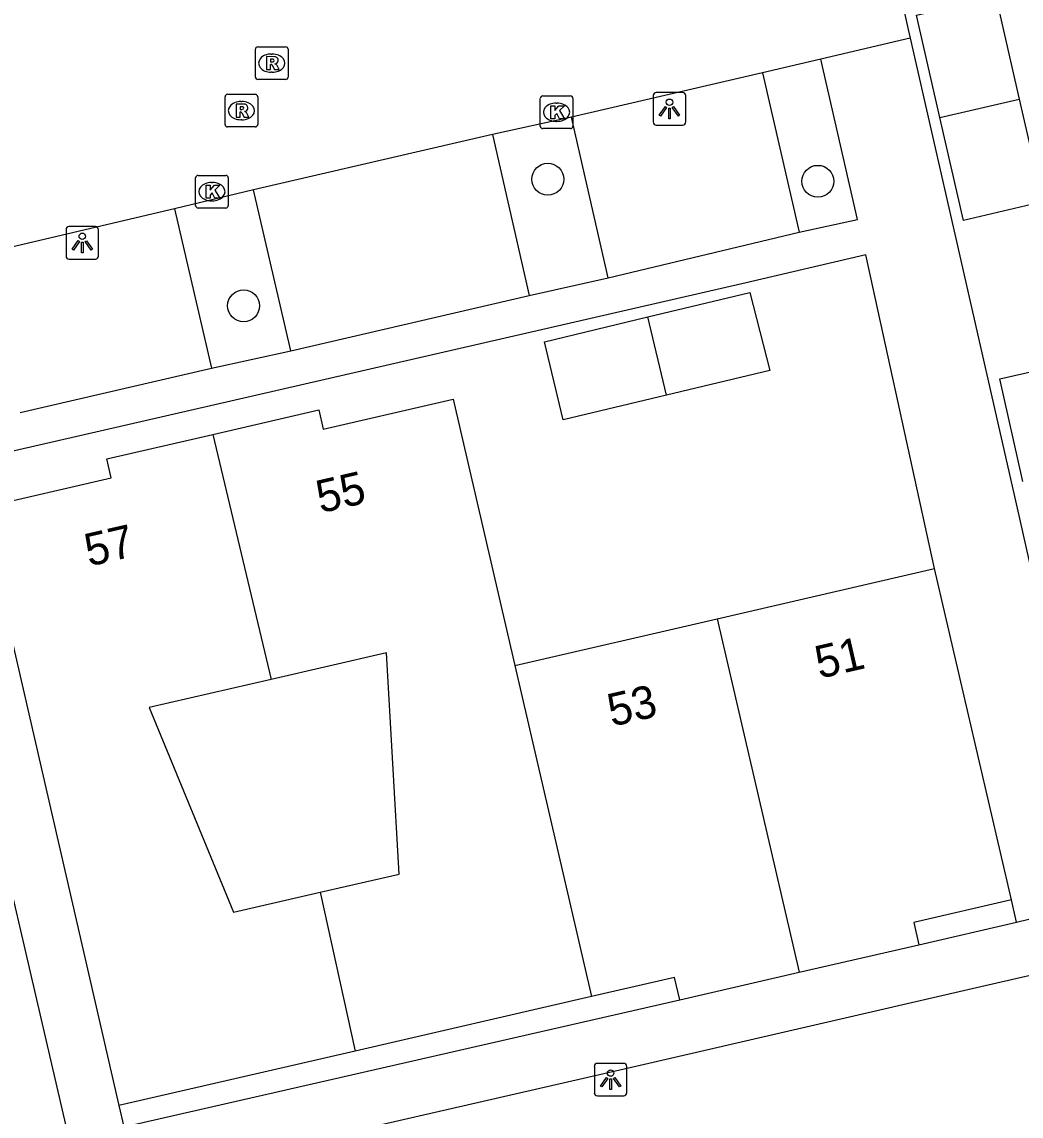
# Model space of a CAD drawing. Extents: x 156414 to 157775, y 382335 to 383765.
# Drawn here: x 157322.06 to 157352.68, y 382919.7 to 382953.24 of the extents above; entities that cross this region are included whole.
import ezdxf

# ---------------------------------------------------------------- set-up
doc = ezdxf.new("R2010")
doc.units = 0
for name, color, linetype in [('IMGEO_Boom', 7, 'Continuous'), ('IMGEO_Kolk', 7, 'Continuous'), ('IMGEO_Lichtpunt', 7, 'Continuous'), ('IMGEO_Pand', 7, 'Continuous'), ('IMGEO_Pand_nummerreeks', 7, 'Continuous'), ('IMGEO_Parkeervlak_open', 7, 'Continuous'), ('IMGEO_Rijbaan_lokaal_open', 7, 'Continuous'), ('IMGEO_Rioolput', 7, 'Continuous'), ('IMGEO_Voetpad_open', 7, 'Continuous')]:
    doc.layers.add(name, color=color, linetype=linetype)

msp = doc.modelspace()

# ---------------------------------------------------------------- linework, layer by layer
at = {"layer": 'IMGEO_Boom'}
for centre in [(157338.174, 382948.418), (157346.447, 382948.356), (157328.856, 382944.54)]:
    msp.add_circle(centre, 0.489, dxfattribs=at)
at = {"layer": 'IMGEO_Kolk'}
for p, q in [((157337.944, 382950.047), (157337.944, 382950.899)), ((157338.019, 382950.973), (157338.871, 382950.973)), ((157338.432, 382950.753), (157338.457, 382950.753)), ((157338.945, 382950.899), (157338.945, 382950.047)), ((157338.455, 382950.193), (157338.43, 382950.193)), ((157338.871, 382949.973), (157338.019, 382949.973)), ((157327.385, 382947.611), (157327.385, 382948.463)), ((157327.46, 382948.537), (157328.312, 382948.537)), ((157327.873, 382948.317), (157327.898, 382948.317)), ((157328.386, 382948.463), (157328.386, 382947.611)), ((157327.896, 382947.757), (157327.871, 382947.757)), ((157328.312, 382947.537), (157327.46, 382947.537))]:
    msp.add_line(p, q, dxfattribs=at)
for points in [[(157337.944, 382950.047), (157337.944, 382950.899)], [(157338.019, 382950.973), (157338.871, 382950.973)], [(157338.265, 382950.673), (157338.388, 382950.673), (157338.388, 382950.522), (157338.518, 382950.673), (157338.682, 382950.673), (157338.536, 382950.522), (157338.689, 382950.273), (157338.537, 382950.273), (157338.452, 382950.437), (157338.388, 382950.37), (157338.388, 382950.273), (157338.265, 382950.273), (157338.265, 382950.673)], [(157338.945, 382950.899), (157338.945, 382950.047)], [(157338.871, 382949.973), (157338.019, 382949.973)], [(157327.385, 382947.611), (157327.385, 382948.463)], [(157327.46, 382948.537), (157328.312, 382948.537)], [(157328.386, 382948.463), (157328.386, 382947.611)], [(157327.706, 382948.237), (157327.829, 382948.237), (157327.829, 382948.086), (157327.959, 382948.237), (157328.123, 382948.237), (157327.977, 382948.086), (157328.13, 382947.837), (157327.978, 382947.837), (157327.893, 382948.001), (157327.829, 382947.934), (157327.829, 382947.837), (157327.706, 382947.837), (157327.706, 382948.237)], [(157328.312, 382947.537), (157327.46, 382947.537)]]:
    msp.add_lwpolyline(points, dxfattribs=at)
for centre, start, end in [((157338.021, 382950.897), 91.552, 178.448), ((157338.021, 382950.897), 91.552, 178.448), ((157338.869, 382950.897), 1.552, 88.448), ((157338.869, 382950.897), 1.552, 88.448), ((157338.021, 382950.049), 181.552, 268.448), ((157338.021, 382950.049), 181.552, 268.448), ((157338.869, 382950.049), 271.552, 358.448), ((157338.869, 382950.049), 271.552, 358.448), ((157327.462, 382948.461), 91.552, 178.448), ((157327.462, 382948.461), 91.552, 178.448), ((157328.31, 382948.461), 1.552, 88.448), ((157328.31, 382948.461), 1.552, 88.448), ((157327.462, 382947.613), 181.552, 268.448), ((157327.462, 382947.613), 181.552, 268.448), ((157328.31, 382947.613), 271.552, 358.448), ((157328.31, 382947.613), 271.552, 358.448)]:
    msp.add_arc(centre, 0.0765, start, end, dxfattribs=at)
for centre, major_axis, ratio, start_param, end_param in [((157338.431, 382950.473), (-0.387, 0.002), 0.722429, 4.712389, 7.853982), ((157338.456, 382950.473), (-0.39, 0.002), 0.717154, 1.570796, 4.712389), ((157327.872, 382948.037), (-0.387, 0.002), 0.722429, 4.712389, 7.853982), ((157327.897, 382948.037), (-0.39, 0.002), 0.717154, 1.570796, 4.712389)]:
    msp.add_ellipse(centre, major_axis=major_axis, ratio=ratio, start_param=start_param, end_param=end_param, dxfattribs=at)
at = {"layer": 'IMGEO_Lichtpunt'}
for p, q in [((157342.305, 382951.076), (157341.497, 382951.076)), ((157342.305, 382951.076), (157341.497, 382951.076)), ((157341.403, 382950.981), (157341.403, 382950.174)), ((157341.403, 382950.981), (157341.403, 382950.174)), ((157342.399, 382950.174), (157342.399, 382950.981)), ((157342.399, 382950.174), (157342.399, 382950.981)), ((157341.497, 382950.08), (157342.305, 382950.08)), ((157341.497, 382950.08), (157342.305, 382950.08)), ((157324.317, 382946.967), (157323.509, 382946.967)), ((157324.317, 382946.967), (157323.509, 382946.967)), ((157323.415, 382946.872), (157323.415, 382946.065)), ((157323.415, 382946.872), (157323.415, 382946.065)), ((157324.411, 382946.065), (157324.411, 382946.872)), ((157324.411, 382946.065), (157324.411, 382946.872)), ((157323.509, 382945.971), (157324.317, 382945.971)), ((157323.509, 382945.971), (157324.317, 382945.971)), ((157339.601, 382921.222), (157339.601, 382920.415)), ((157339.601, 382921.222), (157339.601, 382920.415)), ((157340.503, 382921.317), (157339.695, 382921.317)), ((157340.503, 382921.317), (157339.695, 382921.317)), ((157340.597, 382920.415), (157340.597, 382921.222)), ((157340.597, 382920.415), (157340.597, 382921.222)), ((157339.695, 382920.321), (157340.503, 382920.321)), ((157339.695, 382920.321), (157340.503, 382920.321))]:
    msp.add_line(p, q, dxfattribs=at)
for points in [[(157341.777, 382950.645), (157341.816, 382950.617), (157341.628, 382950.355), (157341.59, 382950.382), (157341.777, 382950.645)], [(157341.879, 382950.597), (157341.926, 382950.597), (157341.926, 382950.275), (157341.879, 382950.275), (157341.879, 382950.597)], [(157341.989, 382950.617), (157342.027, 382950.644), (157342.214, 382950.382), (157342.175, 382950.354), (157341.989, 382950.617)], [(157323.789, 382946.536), (157323.828, 382946.508), (157323.64, 382946.246), (157323.602, 382946.273), (157323.789, 382946.536)], [(157323.891, 382946.488), (157323.938, 382946.488), (157323.938, 382946.166), (157323.891, 382946.166), (157323.891, 382946.488)], [(157324.001, 382946.508), (157324.039, 382946.535), (157324.226, 382946.273), (157324.187, 382946.245), (157324.001, 382946.508)], [(157339.975, 382920.886), (157340.014, 382920.858), (157339.826, 382920.596), (157339.788, 382920.623), (157339.975, 382920.886)], [(157340.077, 382920.838), (157340.124, 382920.838), (157340.124, 382920.516), (157340.077, 382920.516), (157340.077, 382920.838)], [(157340.187, 382920.858), (157340.225, 382920.885), (157340.412, 382920.623), (157340.373, 382920.595), (157340.187, 382920.858)]]:
    msp.add_lwpolyline(points, dxfattribs=at)
for centre in [(157341.902, 382950.779), (157323.914, 382946.67), (157340.1, 382921.02)]:
    msp.add_circle(centre, 0.0994, dxfattribs=at)
for centre, start, end in [((157341.497, 382950.981), 90, 180), ((157341.497, 382950.981), 90, 180), ((157342.305, 382950.981), 0, 90), ((157342.305, 382950.981), 0, 90), ((157341.497, 382950.174), 180, 270), ((157341.497, 382950.174), 180, 270), ((157342.305, 382950.174), 270, 0), ((157342.305, 382950.174), 270, 360), ((157323.509, 382946.872), 90, 180), ((157323.509, 382946.872), 90, 180), ((157324.317, 382946.872), 0, 90), ((157324.317, 382946.872), 0, 90), ((157323.509, 382946.065), 180, 270), ((157323.509, 382946.065), 180, 270), ((157324.317, 382946.065), 270, 0), ((157324.317, 382946.065), 270, 360), ((157339.695, 382921.222), 90, 180), ((157339.695, 382921.222), 90, 180), ((157340.503, 382921.222), 0, 90), ((157340.503, 382921.222), 0, 90), ((157339.695, 382920.415), 180, 270), ((157339.695, 382920.415), 180, 270), ((157340.503, 382920.415), 270, 0), ((157340.503, 382920.415), 270, 360)]:
    msp.add_arc(centre, 0.0946, start, end, dxfattribs=at)
at = {"layer": 'IMGEO_Pand'}
for points in [[(157350.187, 382950.313), (157349.47, 382953.446), (157351.897, 382954.016), (157352.618, 382950.87)], [(157352.618, 382950.87), (157353.338, 382947.724), (157350.91, 382947.157), (157350.187, 382950.313)], [(157350.187, 382950.313), (157352.618, 382950.87)], [(157341.238, 382944.197), (157344.364, 382944.948), (157344.973, 382942.551), (157341.809, 382941.798)], [(157341.809, 382941.798), (157338.644, 382941.045), (157338.072, 382943.437), (157341.238, 382944.197)], [(157341.809, 382941.798), (157341.238, 382944.197)], [(157352.733, 382939.158), (157352.02, 382942.301), (157354.459, 382942.851), (157355.154, 382939.706)], [(157327.912, 382940.599), (157331.157, 382941.346), (157331.292, 382940.762), (157335.277, 382941.68), (157337.165, 382933.515)], [(157320.815, 382938.349), (157324.801, 382939.267), (157324.666, 382939.851), (157327.912, 382940.599)], [(157327.912, 382940.599), (157329.699, 382933.089)], [(157320.815, 382938.349), (157325.035, 382920.028)], [(157343.367, 382934.948), (157350.022, 382936.486)], [(157352.379, 382926.327), (157350.022, 382936.486)], [(157337.165, 382933.515), (157343.367, 382934.948)], [(157343.367, 382934.948), (157345.881, 382924.111)], [(157331.202, 382926.561), (157333.618, 382927.118), (157333.234, 382933.903), (157329.699, 382933.089)], [(157337.165, 382933.515), (157339.512, 382923.363)], [(157329.699, 382933.089), (157325.958, 382932.227), (157328.544, 382925.949), (157331.202, 382926.561)], [(157331.202, 382926.561), (157332.274, 382921.696)], [(157352.379, 382926.327), (157349.388, 382925.638), (157349.545, 382924.955)], [(157345.881, 382924.111), (157349.545, 382924.955)], [(157342.217, 382923.267), (157342.06, 382923.95), (157339.512, 382923.363)], [(157342.217, 382923.267), (157345.881, 382924.111)], [(157339.512, 382923.363), (157332.274, 382921.696)], [(157332.274, 382921.696), (157325.035, 382920.028)]]:
    msp.add_lwpolyline(points, dxfattribs=at)
at = {"layer": 'IMGEO_Parkeervlak_open'}
for points in [[(157344.749, 382951.684), (157345.871, 382946.798)], [(157340.022, 382945.397), (157338.901, 382950.324)], [(157336.477, 382949.788), (157337.6, 382944.857)], [(157330.298, 382943.161), (157329.154, 382948.095)], [(157326.741, 382947.512), (157327.868, 382942.627)]]:
    msp.add_lwpolyline(points, dxfattribs=at)
at = {"layer": 'IMGEO_Rijbaan_lokaal_open'}
for points in [[(157348.529, 382956.112), (157349.214, 382953.009), (157349.275, 382952.743)], [(157349.275, 382952.743), (157346.535, 382952.102)], [(157346.535, 382952.102), (157344.749, 382951.684)], [(157344.749, 382951.684), (157338.901, 382950.324)], [(157338.901, 382950.324), (157336.477, 382949.788)], [(157336.477, 382949.788), (157329.154, 382948.095)], [(157329.154, 382948.095), (157326.741, 382947.512)], [(157326.741, 382947.512), (157320.861, 382946.13)]]:
    msp.add_lwpolyline(points, dxfattribs=at)
at = {"layer": 'IMGEO_Rioolput'}
for p, q in [((157329.216, 382951.552), (157329.216, 382952.404)), ((157329.291, 382952.478), (157330.143, 382952.478)), ((157330.217, 382952.404), (157330.217, 382951.552)), ((157329.704, 382952.258), (157329.729, 382952.258)), ((157329.727, 382951.698), (157329.702, 382951.698)), ((157330.143, 382951.478), (157329.291, 382951.478)), ((157328.361, 382951.022), (157329.213, 382951.022)), ((157328.286, 382950.096), (157328.286, 382950.948)), ((157328.774, 382950.802), (157328.799, 382950.802)), ((157329.287, 382950.948), (157329.287, 382950.096)), ((157329.213, 382950.022), (157328.361, 382950.022)), ((157328.797, 382950.242), (157328.772, 382950.242))]:
    msp.add_line(p, q, dxfattribs=at)
for points in [[(157329.216, 382951.552), (157329.216, 382952.404)], [(157329.291, 382952.478), (157330.143, 382952.478)], [(157330.217, 382952.404), (157330.217, 382951.552)], [(157329.805, 382952.176), (157329.553, 382952.178), (157329.553, 382951.778)], [(157329.731, 382952.097), (157329.677, 382952.097), (157329.677, 382952.016)], [(157329.677, 382952.016), (157329.729, 382952.016)], [(157329.553, 382951.778), (157329.677, 382951.778), (157329.677, 382951.94), (157329.688, 382951.94)], [(157329.735, 382951.911), (157329.806, 382951.778), (157329.946, 382951.778), (157329.881, 382951.904)], [(157330.143, 382951.478), (157329.291, 382951.478)], [(157328.361, 382951.022), (157329.213, 382951.022)], [(157328.286, 382950.096), (157328.286, 382950.948)], [(157328.875, 382950.72), (157328.623, 382950.722), (157328.623, 382950.322)], [(157329.287, 382950.948), (157329.287, 382950.096)], [(157328.623, 382950.322), (157328.747, 382950.322), (157328.747, 382950.484), (157328.758, 382950.484)], [(157328.801, 382950.641), (157328.747, 382950.641), (157328.747, 382950.56)], [(157328.747, 382950.56), (157328.799, 382950.56)], [(157328.805, 382950.455), (157328.876, 382950.322), (157329.016, 382950.322), (157328.951, 382950.448)], [(157329.213, 382950.022), (157328.361, 382950.022)]]:
    msp.add_lwpolyline(points, dxfattribs=at)
for centre, radius, start, end in [((157329.293, 382952.402), 0.0765, 91.552, 178.448), ((157329.293, 382952.402), 0.0765, 91.552, 178.448), ((157330.141, 382952.402), 0.0765, 1.552, 88.448), ((157330.141, 382952.402), 0.0765, 1.552, 88.448), ((157329.713, 382952.205), 0.19, 274.7715, 282.9687), ((157329.737, 382952.001), 0.0964, 77.0061, 93.1865), ((157329.751, 382952.058), 0.0378, 276.6634, 79.6772), ((157329.804, 382952.066), 0.109, 350.3612, 89.416), ((157329.802, 382952.066), 0.112, 277.5842, 350.9817), ((157329.687, 382951.887), 0.0533, 26.0293, 88.6989), ((157329.786, 382951.851), 0.108, 29.5134, 73.7905), ((157329.293, 382951.554), 0.0765, 181.552, 268.448), ((157329.293, 382951.554), 0.0765, 181.552, 268.448), ((157330.141, 382951.554), 0.0765, 271.552, 358.448), ((157330.141, 382951.554), 0.0765, 271.552, 358.448), ((157328.363, 382950.946), 0.0765, 91.552, 178.448), ((157328.363, 382950.946), 0.0765, 91.552, 178.448), ((157329.211, 382950.946), 0.0765, 1.552, 88.448), ((157329.211, 382950.946), 0.0765, 1.552, 88.448), ((157328.874, 382950.61), 0.109, 350.3612, 89.416), ((157328.757, 382950.431), 0.0533, 26.0293, 88.6989), ((157328.783, 382950.749), 0.19, 274.7715, 282.9687), ((157328.807, 382950.545), 0.0964, 77.0061, 93.1865), ((157328.821, 382950.602), 0.0378, 276.6634, 79.6772), ((157328.872, 382950.61), 0.112, 277.5842, 350.9817), ((157328.856, 382950.395), 0.108, 29.5134, 73.7905), ((157328.363, 382950.098), 0.0765, 181.552, 268.448), ((157328.363, 382950.098), 0.0765, 181.552, 268.448), ((157329.211, 382950.098), 0.0765, 271.552, 358.448), ((157329.211, 382950.098), 0.0765, 271.552, 358.448)]:
    msp.add_arc(centre, radius, start, end, dxfattribs=at)
for centre, major_axis, ratio, start_param, end_param in [((157329.703, 382951.978), (-0.387, 0.002), 0.722429, 4.712389, 7.853982), ((157329.728, 382951.978), (-0.39, 0.002), 0.717154, 1.570796, 4.712389), ((157328.773, 382950.522), (-0.387, 0.002), 0.722429, 4.712389, 7.853982), ((157328.798, 382950.522), (-0.39, 0.002), 0.717154, 1.570796, 4.712389)]:
    msp.add_ellipse(centre, major_axis=major_axis, ratio=ratio, start_param=start_param, end_param=end_param, dxfattribs=at)
at = {"layer": 'IMGEO_Voetpad_open'}
for points in [[(157349.275, 382952.743), (157350.643, 382946.74), (157352.558, 382938.337), (157355.263, 382926.309)], [(157345.871, 382946.798), (157347.664, 382947.189), (157346.535, 382952.102)], [(157340.022, 382945.397), (157345.871, 382946.798)], [(157350.022, 382936.486), (157347.92, 382946.104), (157344.253, 382945.247), (157320.445, 382939.78)], [(157337.6, 382944.857), (157340.022, 382945.397)], [(157330.298, 382943.161), (157337.6, 382944.857)], [(157327.868, 382942.627), (157330.298, 382943.161)], [(157322.007, 382941.265), (157327.868, 382942.627)], [(157323.902, 382917.33), (157319.957, 382934.291)], [(157385.075, 382922.503), (157377.724, 382929.69), (157376.093, 382929.316), (157374.467, 382928.943), (157351.439, 382923.66), (157340.87, 382921.221), (157323.902, 382917.33)], [(157352.537, 382925.644), (157352.379, 382926.327)], [(157352.537, 382925.644), (157355.263, 382926.309)], [(157349.545, 382924.955), (157352.537, 382925.644)], [(157325.035, 382920.028), (157325.185, 382919.369), (157342.217, 382923.267)]]:
    msp.add_lwpolyline(points, dxfattribs=at)

# ---------------------------------------------------------------- texts
at = {"layer": 'IMGEO_Pand_nummerreeks'}
for s, rotation, p in [('55', 12.966, (157331.21, 382938.178)), ('57', 12.9603, (157324.116, 382936.544)), ('51', 13.0004, (157346.496, 382933.105)), ('53', 13.0004, (157340.136, 382931.635))]:
    msp.add_text(s, height=1, rotation=rotation, dxfattribs=at).set_placement(p)

doc.saveas('drawing.dxf')
